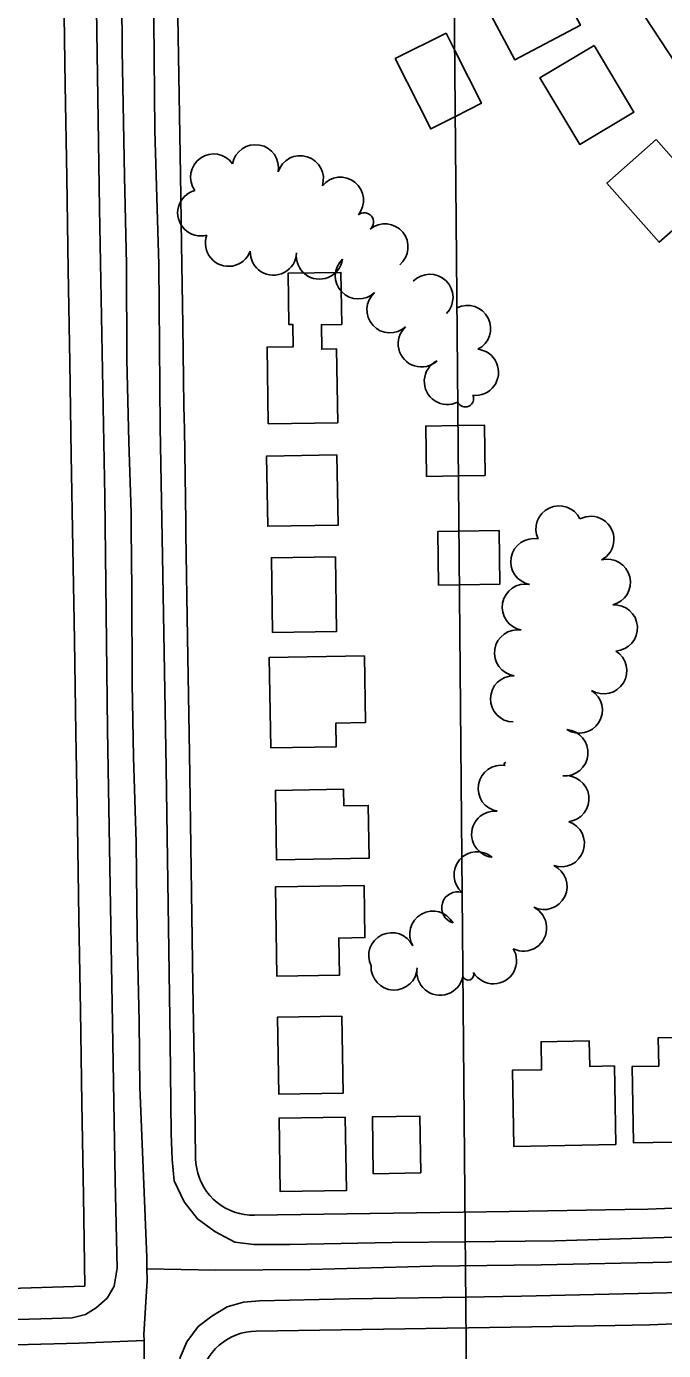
# Model space of a CAD drawing. Extents: x -2233 to 187241, y 4582 to 150524.
# Drawn here: x 114816 to 115091, y 58418 to 58990 of the extents above; entities that cross this region are included whole.
import ezdxf

# ---------------------------------------------------------------- set-up
doc = ezdxf.new("R2010")
doc.units = 0
for name, color, linetype in [('60', 7, 'Continuous'), ('BLDG', 7, 'Continuous'), ('GE_X_CL_2000', 7, 'Continuous'), ('GRID', 7, 'Continuous'), ('ROAD', 7, 'Continuous'), ('RW_X_Fee_RW', 7, 'Continuous'), ('TREES', 7, 'Continuous')]:
    doc.layers.add(name, color=color, linetype=linetype)

msp = doc.modelspace()

# ---------------------------------------------------------------- linework, layer by layer
at = {"layer": '60'}
for p, q in [((115014.43, 57389.55), (114990.89, 60087.23)), ((114990.89, 60087.23), (115014.43, 57389.55))]:
    msp.add_line(p, q, dxfattribs=at)
at = {"layer": 'BLDG'}
for p, q in [((114996.79, 58987.11), (115000.56, 58979.63)), ((114988.4, 58795.59), (115002.16, 58795.81)), ((114993.6, 58748.66), (115002.57, 58748.81))]:
    msp.add_line(p, q, dxfattribs=at)
for points in [[(115034.44, 59028.97), (115054.83, 58990.48), (115026.51, 58975.48), (115006.12, 59013.96)], [(115060.75, 58981.76), (115077.94, 58953.01), (115054.52, 58939.02), (115037.33, 58967.77)], [(115087.53, 58941.08), (115110.12, 58915.54), (115088.9, 58896.76), (115066.3, 58922.29)], [(114950.08, 58818.8), (114949.55, 58850.65), (114943.11, 58850.54), (114942.94, 58861.11), (114951.77, 58861.26), (114951.4, 58883.73), (114928.56, 58883.36), (114928.92, 58861.21), (114930.62, 58861.23), (114930.78, 58851.64), (114919.5, 58851.45), (114920.04, 58818.31)], [(114949.63, 58804.91), (114950.14, 58774.53), (114919.82, 58774.04), (114919.32, 58804.41)], [(114948.98, 58760.9), (114949.5, 58728.62), (114921.86, 58728.17), (114921.34, 58760.45)], [(114961.53, 58718.11), (114962, 58689.22), (114949.21, 58689.01), (114949.37, 58678.85), (114921.11, 58678.38), (114920.47, 58717.44)], [(114952.53, 58660.46), (114952.65, 58653.32), (114963.2, 58653.49), (114963.58, 58630.62), (114923.56, 58629.96), (114923.07, 58659.98)], [(114961.4, 58618.92), (114961.77, 58596.37), (114950.47, 58596.18), (114950.73, 58580.13), (114923.77, 58579.69), (114923.13, 58618.29)], [(114951.85, 58562.44), (114952.39, 58529.19), (114924.53, 58528.74), (114923.99, 58561.99)], [(115070.11, 58506.97), (115069.51, 58540.95), (115058.86, 58540.76), (115058.66, 58551.75), (115037.85, 58551.38), (115038.06, 58539.29), (115025.45, 58539.07), (115026.04, 58506.18)], [(115120.38, 58508.44), (115119.81, 58541.05), (115109.78, 58540.88), (115109.56, 58553.4), (115088.41, 58553.03), (115088.63, 58540.9), (115077.21, 58540.7), (115077.8, 58507.69)], [(114953.27, 58518.86), (114953.78, 58487.1), (114925.19, 58486.63), (114924.67, 58518.39)], [(114985.9, 58494.71), (114985.5, 58519.28), (114964.98, 58518.94), (114965.38, 58494.37)]]:
    msp.add_lwpolyline(points, close=True, dxfattribs=at)
for points in [[(115000.81, 58951.09), (114990.17, 58945.73), (114974.88, 58976.06), (114996.79, 58987.11)], [(115000.56, 58979.63), (115012.08, 58956.78), (115000.81, 58951.09)], [(115001.97, 58817.59), (114988.05, 58817.35), (114988.4, 58795.59)], [(115002.16, 58795.81), (115013.69, 58796), (115013.34, 58817.76), (115001.97, 58817.59)], [(115002.37, 58771.93), (114993.22, 58771.78), (114993.6, 58748.66)], [(115002.57, 58748.81), (115020.09, 58749.1), (115019.72, 58772.22), (115002.37, 58771.93)]]:
    msp.add_lwpolyline(points, dxfattribs=at)
at = {"layer": 'GE_X_CL_2000'}
for points in [[(114853.06, 59218.63), (114853.11, 59209.41), (114854.17, 59157.4), (114855.1, 59113.94), (114855.69, 59071.35), (114856.63, 59024.21), (114856.97, 58979.53), (114857.98, 58925.25), (114858.8, 58887.18), (114858.89, 58846.12), (114859.75, 58810.49), (114860.74, 58780.02), (114860.82, 58773.09), (114861.08, 58746.51), (114861.23, 58706.07), (114861.81, 58674.46), (114862.92, 58637.46), (114863.42, 58597.62), (114864.2, 58560.33), (114864.51, 58531.6), (114864.79, 58524.82), (114867.54, 58458.2), (114867.6, 58453.26)], [(114867.6, 58453.26), (114897.27, 58452.68), (114938.23, 58453.06), (114990.82, 58454.39), (115037.92, 58455.07), (115093.07, 58456.23), (115146.11, 58457.89), (115199.62, 58460.87), (115251.94, 58465.22), (115288.07, 58468.84), (115330.04, 58474.1), (115375.6, 58480.51), (115419.74, 58488.18), (115453.26, 58493.74)], [(114867.6, 58453.26), (114867.66, 58448.23), (114866.32, 58424.95), (114866.34, 58422.31)], [(114563.25, 58412.19), (114617.53, 58414.17), (114728.65, 58418.48), (114783.25, 58419.77), (114838.4, 58421.15), (114866.34, 58422.31)], [(114866.34, 58422.31), (114866.42, 58400.05), (114867.28, 58370.66), (114867.49, 58341.82), (114868.12, 58308.08), (114868.76, 58274.1), (114868.89, 58237.38), (114870.27, 58192.74), (114871.02, 58149.99), (114871.57, 58107.87), (114872.08, 58073.84), (114872.62, 58035.32), (114873.91, 57987.49), (114873.74, 57961.16), (114874.02, 57946.03)]]:
    msp.add_lwpolyline(points, dxfattribs=at)
at = {"layer": 'GRID'}
msp.add_line((114990.89, 60087.23), (115014.43, 57389.55), dxfattribs=at)
msp.add_line((114990.89, 60087.23), (115014.43, 57389.55), dxfattribs=at)
at = {"layer": 'ROAD'}
for points in [[(114794.84, 59548), (114816.62, 59548.03), (114825.14, 59547.46), (114829.76, 59544.51), (114834.01, 59539.87), (114836.82, 59535.11), (114837.87, 59528.66), (114838.27, 59455.62), (114840.38, 59352.49), (114841.65, 59235.26), (114843.49, 59126.17), (114845.3, 59035.68), (114847.19, 58911.38), (114849.45, 58786.96), (114850.62, 58686.26), (114853.91, 58491.43), (114854.73, 58453.57), (114853.4, 58445.74), (114850.4, 58440.68), (114845.63, 58436.37), (114841.12, 58433.5), (114835.3, 58432.07), (114826.66, 58431.89), (114703.18, 58428.18)], [(114875.95, 58669.7), (114874.26, 58761.14), (114873.27, 58816.84), (114872.81, 58887.12), (114871.09, 58944.95), (114870.21, 59040.27), (114868.73, 59134.77), (114867.55, 59188.04), (114867.63, 59193.73), (114870.64, 59199.48), (114875.52, 59203.11), (114883.97, 59205.78), (114894.86, 59205.9), (114913.2, 59206.12), (114930.66, 59206.03), (114946.24, 59205.94), (114961.58, 59204.99), (114976.1, 59204.15), (114991.68, 59202.69), (114998.62, 59201.58)], [(115005.05, 58464.98), (114973.53, 58464.65), (114929.22, 58463.79), (114913.77, 58463.87), (114905.63, 58464.75), (114896.87, 58469.4), (114889.43, 58474.86), (114883.62, 58482.25), (114879.38, 58491.26), (114878.45, 58500.54), (114878.04, 58511.73), (114877.65, 58551.6), (114875.95, 58669.7)], [(115005.26, 58441.05), (115029.33, 58441.42), (115111.18, 58443.37), (115157.37, 58444.75), (115188.04, 58447.02), (115223.28, 58449.4), (115257.46, 58452.3), (115288.56, 58455.5), (115314.61, 58458.35), (115341.21, 58462), (115372.01, 58466.28), (115407.57, 58472.61), (115452.63, 58480.12), (115489.63, 58486.32), (115536.58, 58494.27), (115578.21, 58501.15), (115618.15, 58508.1), (115652.7, 58514.31)], [(115100.33, 58467.17), (115043.88, 58465.37), (115005.05, 58464.98)], [(115009.44, 57962.07), (114902.52, 57958.4), (114896.2, 57959.21), (114891.13, 57962.29), (114888.26, 57965.92), (114886.65, 57972.12), (114885.01, 58013.74), (114883.36, 58169.14), (114880.62, 58358.46), (114880.06, 58392.7), (114880.58, 58405.4), (114881.9, 58415.03), (114884.85, 58421.73), (114889.68, 58428.35), (114895.63, 58432.85), (114902.33, 58436.91), (114909.34, 58438.96), (114916.29, 58439.52), (114954.97, 58440.28), (115005.26, 58441.05)]]:
    msp.add_lwpolyline(points, dxfattribs=at)
at = {"layer": 'RW_X_Fee_RW'}
for p, q in [((114878.27, 59167.49), (114882.06, 58925.96)), ((114914.03, 58476.4), (115024.02, 58478.1)), ((115024.8, 58428.11), (114914.81, 58426.4))]:
    msp.add_line(p, q, dxfattribs=at)
for points in [[(115035.05, 59144.45), (115036.43, 59133.27), (115037.53, 59124.34), (115038.93, 59113.01), (115045.02, 59085.07), (115045.68, 59082.04), (115046.25, 59080.22), (115055.23, 59051.83), (115059.96, 59040.55), (115061.12, 59037.79), (115067.5, 59022.62), (115080.92, 58997.41), (115082.39, 58994.65), (115099.79, 58968.16), (115106.15, 58960.17), (115119.53, 58943.37), (115135.81, 58926.39), (115141.45, 58920.5), (115165.38, 58899.72)], [(114840.81, 58445.83), (114840.17, 58484.85), (114839.52, 58524.84), (114838.86, 58564.84), (114838.21, 58604.83), (114837.56, 58644.83), (114836.9, 58684.82), (114836.25, 58724.82), (114835.6, 58764.81), (114834.95, 58804.81), (114834.29, 58844.8), (114833.64, 58884.8), (114832.99, 58924.79), (114832.33, 58964.79), (114831.68, 59004.78)], [(114882.06, 58925.96), (114882.53, 58895.96), (114883.07, 58860.97), (114883.61, 58825.97), (114883.77, 58815.97), (114884.39, 58775.97), (114884.46, 58770.97), (114885.16, 58725.98), (114885.94, 58675.99), (114886.71, 58625.99)], [(114886.71, 58625.99), (114887.48, 58576), (114888.26, 58526), (114888.65, 58501.01)], [(114888.65, 58501.01), (114888.78, 58498.83), (114889.09, 58496.67), (114889.6, 58494.55), (114890.29, 58492.48), (114891.15, 58490.48), (114892.19, 58488.56), (114893.39, 58486.74), (114894.74, 58485.03), (114896.24, 58483.44), (114897.87, 58482), (114899.62, 58480.7), (114901.48, 58479.55), (114903.43, 58478.58), (114905.46, 58477.77), (114907.55, 58477.15), (114909.68, 58476.71), (114911.85, 58476.46), (114914.03, 58476.4)], [(115084.02, 58479.03), (115124, 58480.67), (115173.96, 58482.73), (115189.08, 58483.35), (115275.03, 58491.18)], [(115024.02, 58478.1), (115074.02, 58478.87), (115084.02, 58479.03)], [(115084.79, 58429.04), (115179.71, 58432.94), (115192.43, 58433.46), (115204.62, 58434.59), (115299.42, 58443.37), (115393.52, 58456.95), (115406.32, 58458.8)], [(114585.89, 58437.78), (114650.87, 58439.83), (114710.85, 58441.73), (114840.81, 58445.83)], [(114914.81, 58426.4), (114912.63, 58426.28), (114910.47, 58425.96), (114908.35, 58425.45), (114906.28, 58424.76), (114904.28, 58423.9), (114902.36, 58422.86), (114900.54, 58421.66), (114898.83, 58420.31), (114897.25, 58418.81), (114895.8, 58417.18), (114894.5, 58415.43), (114893.35, 58413.57), (114892.38, 58411.62), (114891.57, 58409.59), (114890.95, 58407.5), (114890.51, 58405.37), (114890.26, 58403.2), (114890.2, 58401.02)], [(115024.8, 58428.11), (115069.79, 58428.8), (115077.24, 58428.92), (115084.79, 58429.04)]]:
    msp.add_lwpolyline(points, dxfattribs=at)
at = {"layer": 'TREES'}
for centre, radius, start, end in [((114896.45, 58924.9), 10, 35.2719, 215.2719), ((114914.45, 58928.9), 10, 349.7921, 169.7921), ((114933.84, 58924.14), 10, 342.6231, 162.6231), ((114951.16, 58914.87), 10, 321.0786, 141.0786), ((114890.87, 58909.46), 10, 105.0201, 285.0201), ((114961.49, 58905.51), 4, 309.5509, 129.5509), ((114970.4, 58894.72), 10, 309.5509, 129.5509), ((114902.85, 58896.34), 10, 159.7206, 339.7206), ((114922.22, 58892.51), 10, 177.9304, 357.9304), ((114942.12, 58890.8), 10, 172.2488, 352.2488), ((114958.96, 58882.24), 10, 133.8519, 313.8519), ((114989.81, 58872.93), 10, 315.8341, 135.8341), ((114972.61, 58867.63), 10, 132.2636, 312.2636), ((115006.05, 58859.46), 10, 296.8958, 116.8958), ((114986.13, 58852.89), 10, 132.7979, 312.7979), ((115009.47, 58840.6), 10, 263.6448, 83.6448), ((114997.4, 58836.62), 10, 116.6148, 296.6148), ((115005.12, 58829.17), 3.57, 204.7514, 24.7514), ((115045.62, 58772.9), 10, 25.5222, 205.5222), ((115059.32, 58768.36), 10, 297.8458, 117.8458), ((115034.74, 58758.76), 10, 79.2763, 259.2763), ((115066.4, 58749.81), 10, 283.9495, 103.9495), ((115031.08, 58739.1), 10, 79.652, 259.652), ((115069.48, 58730.13), 10, 273.8809, 93.8809), ((115027.72, 58719.38), 10, 80.9925, 260.9925), ((115064.92, 58711.64), 10, 238.3785, 58.3785), ((115025.98, 58699.51), 10, 88.9909, 268.9909), ((115054.34, 58694.67), 10, 237.7365, 57.7365), ((115048.13, 58676.25), 10, 265.0362, 85.0362), ((115022.51, 58671.31), 0.666, 79.7486, 259.7486), ((115020.65, 58660.81), 10, 80.006, 260.006), ((115048.52, 58656.37), 10, 277.1917, 97.1917), ((115017.82, 58641.02), 10, 83.6926, 263.6926), ((115046.58, 58636.97), 10, 251.3909, 71.3909), ((115010.23, 58623.48), 10, 49.5046, 229.5046), ((115039.05, 58618.48), 10, 244.2535, 64.2535), ((115001.77, 58609.29), 6.86, 73.3596, 253.3596), ((115030.26, 58600.52), 10, 243.6051, 63.6051), ((114991.1, 58597.8), 10, 29.4847, 209.4847), ((114973.39, 58588.51), 10, 25.8642, 205.8642), ((115017.25, 58586.4), 10, 211.0694, 31.0694), ((114974.39, 58583.71), 10, 177.4631, 357.4631), ((114994.21, 58581.46), 10, 169.6351, 349.6351), ((115006.36, 58580.45), 2.45, 198.7825, 18.7825)]:
    msp.add_arc(centre, radius, start, end, dxfattribs=at)

doc.saveas('drawing.dxf')
